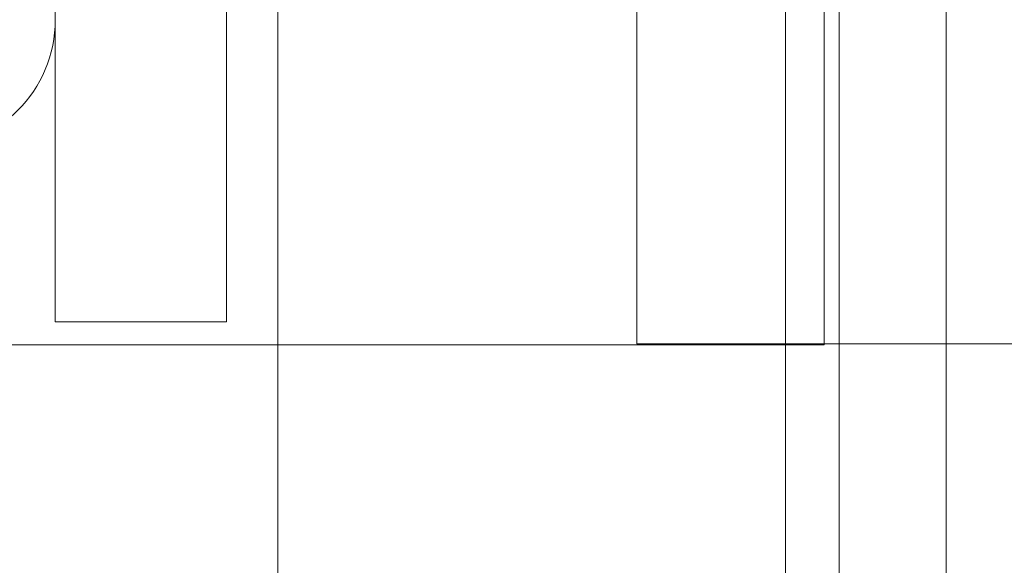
# Model space of a CAD drawing. Header units: inches. Extents: x 1 to 109, y 1 to 85.
# Tile 323 of 656: x 88.2779 to 88.4314, y 24.2138 to 24.2987. Entities that reach past the tile are written whole.
import ezdxf

# ---------------------------------------------------------------- set-up
doc = ezdxf.new("R2010")
doc.units = ezdxf.units.IN
doc.header["$MEASUREMENT"] = 0

msp = doc.modelspace()

# ---------------------------------------------------------------- linework, layer by layer
at = {"color": 7, "linetype": 'Continuous', "lineweight": 15, "ltscale": 5}
for p, q in [((88.42232, 30.16336), (88.42232, 19.76336)), ((88.40566, 19.76336), (88.40566, 28.96502)), ((88.42232, 28.96502), (88.42232, 19.76336)), ((88.42232, 26.09477), (88.42232, 21.09477)), ((88.42232, 25.24194), (88.42232, 20.67944)), ((88.42232, 25.23336), (88.42232, 20.67086)), ((88.39732, 24.99227), (88.39732, 21.37561)), ((88.42232, 24.99227), (88.42232, 21.37561)), ((88.31816, 24.79669), (88.31816, 23.96336)), ((88.42232, 24.79669), (88.42232, 23.96336)), ((88.31816, 24.78811), (88.31816, 23.95477)), ((88.42232, 24.78811), (88.42232, 23.95477)), ((88.28349, 24.25169), (88.28349, 24.61669)), ((88.31016, 24.25169), (88.31016, 24.61669)), ((88.39732, 24.18852), (88.39732, 24.55519)), ((88.37414, 24.24827), (88.37414, 24.41494)), ((88.40331, 24.24811), (88.40331, 24.41477)), ((88.28349, 24.25169), (88.31016, 24.25169)), ((88.54081, 24.24827), (88.37414, 24.24827)), ((88.23664, 24.24811), (88.40331, 24.24811))]:
    msp.add_line(p, q, dxfattribs=at)
at = {"color": 7, "linetype": 'Continuous', "lineweight": 15, "ltscale": 25}
msp.add_arc((88.26354, 24.29872), 0.01995, 270, 0, dxfattribs=at)

doc.saveas('drawing.dxf')
